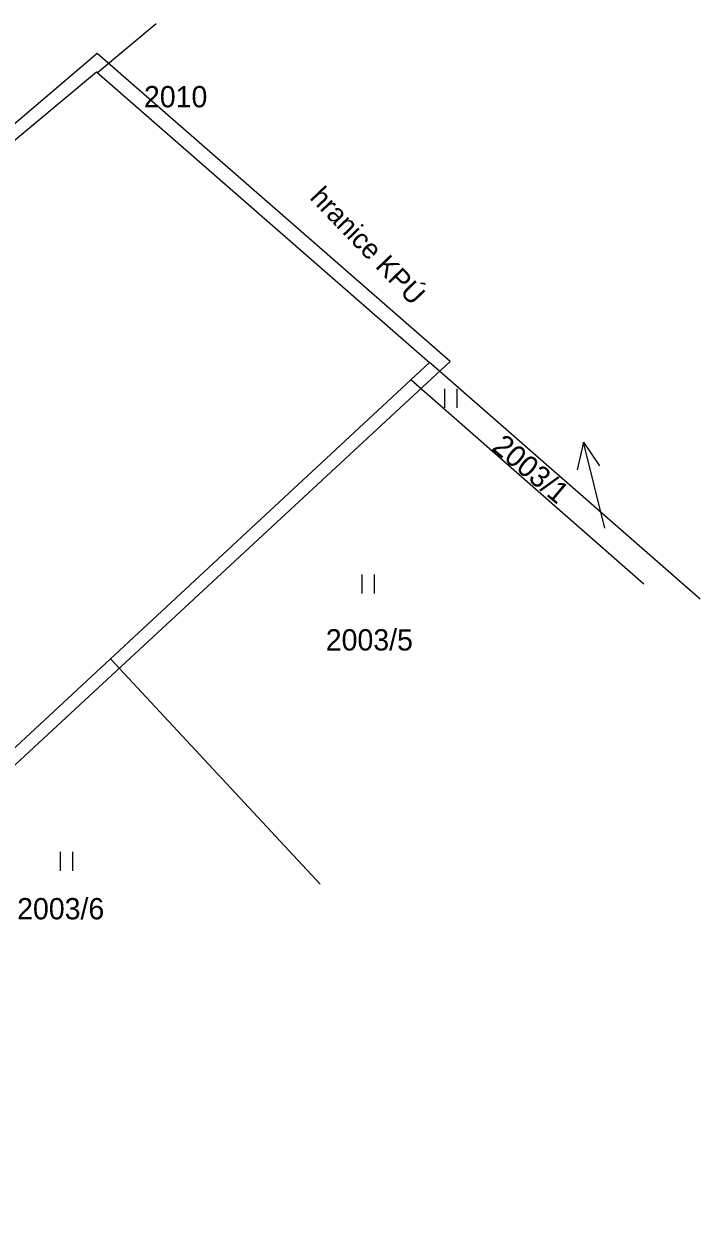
# Model space of a CAD drawing. Extents: x -815878 to -812162, y -1076286 to -1072327.
# Drawn here: x -813682.6 to -813628.6, y -1073913.3 to -1073818 of the extents above; entities that cross this region are included whole.
import ezdxf

# ---------------------------------------------------------------- set-up
doc = ezdxf.new("R2010")
doc.units = 0
for name, color, linetype in [('Vrstva 1', 7, 'Continuous'), ('Vrstva 18', 7, 'Continuous'), ('Vrstva 25', 7, 'Continuous'), ('Vrstva 56', 7, 'Continuous'), ('Vrstva 62', 7, 'Continuous'), ('Vrstva 63', 7, 'Continuous')]:
    doc.layers.add(name, color=color, linetype=linetype)

msp = doc.modelspace()

# ---------------------------------------------------------------- linework, layer by layer
at = {"layer": 'Vrstva 1'}
for p, q in [((-813672.047, -1073818.019), (-813676.727, -1073821.939)), ((-813728.56, -1073865.09), (-813676.81, -1073821.84)), ((-813676.81, -1073821.84), (-813650.22, -1073845.06)), ((-813650.22, -1073845.06), (-813651.71, -1073846.44)), ((-813628.625, -1073863.941), (-813650.245, -1073845.031)), ((-813651.71, -1073846.44), (-813702.29, -1073893.38)), ((-813633.121, -1073862.755), (-813651.71, -1073846.44)), ((-813658.964, -1073886.701), (-813675.684, -1073868.691))]:
    msp.add_line(p, q, dxfattribs=at)
at = {"layer": 'Vrstva 25'}
for p, q in [((-813649.04, -1073847.165), (-813649.04, -1073848.665)), ((-813648.018, -1073848.665), (-813648.018, -1073847.165)), ((-813655.632, -1073861.985), (-813655.632, -1073863.485)), ((-813654.61, -1073863.485), (-813654.61, -1073861.985)), ((-813679.72, -1073884.115), (-813679.72, -1073885.615)), ((-813678.698, -1073885.615), (-813678.698, -1073884.115))]:
    msp.add_line(p, q, dxfattribs=at)
at = {"layer": 'Vrstva 62'}
for p, q in [((-813676.75, -1073820.38), (-813754.26, -1073886.31)), ((-813648.59, -1073844.97), (-813676.75, -1073820.38)), ((-813722.26, -1073913.27), (-813648.59, -1073844.97))]:
    msp.add_line(p, q, dxfattribs=at)
at = {"layer": 'Vrstva 63'}
for p, q in [((-813637.94, -1073851.4), (-813638.43, -1073853.63)), ((-813636.24, -1073858.27), (-813637.94, -1073851.4)), ((-813637.94, -1073851.4), (-813636.66, -1073853.31))]:
    msp.add_line(p, q, dxfattribs=at)

# ---------------------------------------------------------------- texts
at = {"layer": 'Vrstva 18'}
for s, p in [('2010', (-813673.02, -1073824.68)), ('2003/5', (-813658.508, -1073868.04)), ('2003/6', (-813683.146, -1073889.5))]:
    msp.add_text(s, height=1.7, dxfattribs=at).set_placement(p)
msp.add_text('2003/1', height=1.7, rotation=319.93614, dxfattribs=at).set_placement((-813645.337, -1073851.954))
at = {"layer": 'Vrstva 56'}
msp.add_text('hranice KPÚ', height=1.59202, rotation=313.79311, dxfattribs=at).set_placement((-813659.86, -1073831.95))

doc.saveas('drawing.dxf')
